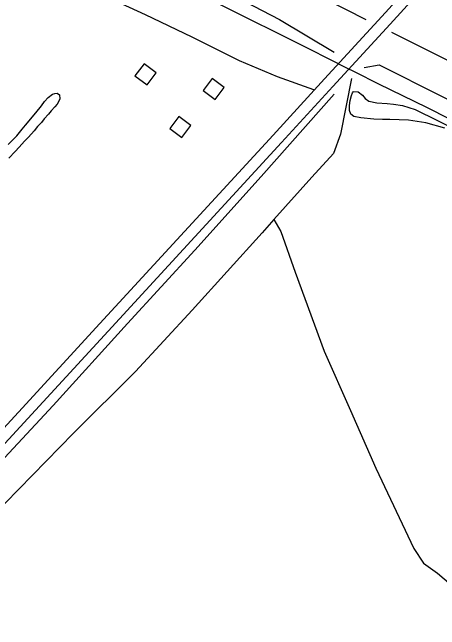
# Model space of a CAD drawing. Extents: x 3625074 to 3663148, y 511451 to 537151.
# Drawn here: x 3630658 to 3631795, y 518251 to 519895 of the extents above; entities that cross this region are included whole.
import ezdxf

# ---------------------------------------------------------------- set-up
doc = ezdxf.new("R2010")
doc.units = 0
for name, color, linetype in [('V-BLDG-OTLN', 7, 'Continuous'), ('V-RAIL-TRAK', 7, 'Continuous'), ('V-ROAD-CNTR', 7, 'Continuous'), ('V-SITE-VEGE', 7, 'Continuous'), ('V-TOPO-SHOR', 7, 'Continuous')]:
    doc.layers.add(name, color=color, linetype=linetype)

msp = doc.modelspace()

# ---------------------------------------------------------------- linework, layer by layer
at = {"layer": 'V-BLDG-OTLN'}
for points in [[(3631016.3, 519701.3), (3631040.3, 519733.3), (3631008.3, 519757.3), (3630984.3, 519725.3)], [(3631197.6, 519662.5), (3631221.6, 519694.5), (3631189.6, 519718.5), (3631165.6, 519686.5)], [(3631108.7, 519561.1), (3631132.7, 519593.1), (3631100.7, 519617.1), (3631076.7, 519585.1)]]:
    msp.add_lwpolyline(points, close=True, dxfattribs=at)
at = {"layer": 'V-RAIL-TRAK'}
msp.add_lwpolyline([(3632066.2, 519486), (3631760.6, 519641), (3631696.8, 519672.3), (3631633.2, 519703.7), (3631569.6, 519735.3), (3631546.3, 519747), (3631506.2, 519767.1), (3631442.8, 519799.1), (3630973.3, 520034.5)], dxfattribs=at)
at = {"layer": 'V-ROAD-CNTR'}
for points in [[(3632941.2, 521300.1), (3632877.4, 521244.2), (3632598.6, 520936.9), (3632236.1, 520542.8), (3631949.1, 520223), (3631641, 519883.9), (3631488.5, 519717.7), (3631352.3, 519567.9)], [(3632961, 521277.6), (3632898.5, 521222.8), (3632620.7, 520916.7), (3632258.3, 520522.7), (3631971.4, 520202.9), (3631663.2, 519863.6), (3631510.7, 519697.4), (3631374.4, 519547.7)], [(3631352.3, 519567.9), (3630890.6, 519065.6), (3630565, 518711.8), (3630294.6, 518418.6), (3630246, 518354.8)], [(3631374.4, 519547.6), (3630912.7, 519045.3), (3630587, 518691.5), (3630317.6, 518399.3), (3630261.1, 518325.2)]]:
    msp.add_lwpolyline(points, dxfattribs=at)
at = {"layer": 'V-SITE-VEGE'}
for points in [[(3630646.9, 519542.4), (3630658.6, 519554.6), (3630669.8, 519565.5), (3630684, 519583.4), (3630693.2, 519594.2), (3630720.4, 519626.8), (3630735.2, 519646), (3630743.8, 519657.5), (3630753.7, 519667.7), (3630764.9, 519676.7), (3630771.2, 519678.7), (3630777.5, 519679.4), (3630783.8, 519675.1), (3630784, 519664.4), (3630781.6, 519658.1), (3630777.3, 519649.8), (3630771.1, 519643.4), (3630761.2, 519632.6), (3630754.5, 519623.6), (3630742.7, 519611.4), (3630735.3, 519601.2), (3630725.4, 519590.4), (3630716.2, 519578.9), (3630701.4, 519562.2), (3630690.8, 519551.3), (3630676, 519535.3), (3630665.5, 519524.5), (3630648.8, 519505.9)], [(3631808.9, 519585.9), (3631758, 519600.5), (3631712, 519607.7), (3631661.9, 519609.1), (3631642.3, 519609.3), (3631620, 519610.4), (3631585.3, 519613.5), (3631566.7, 519616.9), (3631558.6, 519623.8), (3631555, 519633.4), (3631554.7, 519646.2), (3631556.6, 519659.8), (3631559.9, 519673.5), (3631562.7, 519680.7), (3631565.5, 519683.9), (3631577.8, 519682.9), (3631589.6, 519674.1), (3631596.3, 519665.4), (3631606.3, 519658.4), (3631627.2, 519654.1), (3631655, 519651.6), (3631672.3, 519650.1), (3631696, 519646.6), (3631730, 519635.8), (3631789, 519606.6), (3631984.1, 519507.2)]]:
    msp.add_lwpolyline(points, dxfattribs=at)
at = {"layer": 'V-TOPO-SHOR'}
for points in [[(3631599.7, 519874.8), (3631435.6, 519959.1), (3631231.4, 520063.7), (3631049.2, 520152.5), (3630871.2, 520243.7), (3630605.8, 520382.5), (3630377, 520493.9), (3630139.3, 520607), (3629859.1, 520750.9), (3629609.2, 520877.2), (3629329.1, 521022.7), (3629263.7, 521054.6)], [(3629264.8, 520941.2), (3629358.2, 520896.9), (3629662.9, 520741.3), (3629890.8, 520631.5), (3630160.4, 520496.8), (3630338.4, 520406.3), (3630387.4, 520381.3), (3630659.4, 520243.3), (3630915, 520111.1), (3631161.7, 519984), (3631368.3, 519875.2), (3631514.4, 519789)], [(3630272.8, 520292.2), (3630399.7, 520215.7), (3630617.4, 520094.4), (3630736, 520031.7), (3630850.5, 519968.1), (3630916.6, 519933.4), (3631011.8, 519888.7), (3631135.3, 519829.2), (3631261.1, 519766.3), (3631362.9, 519724), (3631459.2, 519689.3)], [(3633484.1, 518927.3), (3633485.8, 518930.5), (3633378.8, 518983.3), (3633210.5, 519071.1), (3633024.3, 519159.1), (3632822.5, 519262), (3632582.4, 519383.3), (3632324.3, 519513.9), (3632140.5, 519605.1), (3631897.9, 519725.7), (3631667.2, 519841)], [(3631593.9, 519747.6), (3631633.5, 519754.5), (3631800.1, 519671.6), (3632022.3, 519558.6), (3632237.1, 519453.1), (3632444.7, 519355.1), (3632692.1, 519226.3), (3632861.2, 519143.4), (3633060.4, 519031.5), (3633241.6, 518932), (3633353.6, 518883.4), (3633397.8, 518866.5), (3633435.3, 518862.9)], [(3631560.5, 519718.5), (3631531.1, 519570), (3631512.6, 519518.5), (3631454.5, 519455.8), (3631353.8, 519342.8), (3631322.6, 519307.7), (3631136.7, 519101.8), (3630985.8, 518938.3), (3630820.8, 518774.1), (3630602, 518549.7), (3630451, 518389.5), (3630374.8, 518311.4)], [(3631514.1, 519676.7), (3631319.9, 519457.1), (3631143.2, 519261), (3630964, 519065.8), (3630766.5, 518847.7), (3630531, 518594.7), (3630400.7, 518447.4), (3630343.5, 518388.1), (3630309.5, 518347.3), (3630299.4, 518327.7), (3630299.2, 518300.7), (3630315.2, 518266), (3630388.6, 518125), (3630469.1, 517962.5), (3630510, 517862.8), (3630539.2, 517745.1), (3630555.1, 517610.4)], [(3631353.8, 519342.8), (3631372.4, 519311.4), (3631410.8, 519202.7), (3631487.5, 518992.7), (3631557.4, 518834.4), (3631624.9, 518680.3), (3631726.2, 518466.7), (3631752.1, 518427.9), (3631788.8, 518401.3), (3631942.6, 518270.9), (3632140.4, 518099.1), (3632328.5, 517937.2), (3632594.7, 517709.8), (3632638.5, 517676.3)]]:
    msp.add_lwpolyline(points, dxfattribs=at)

doc.saveas('drawing.dxf')
